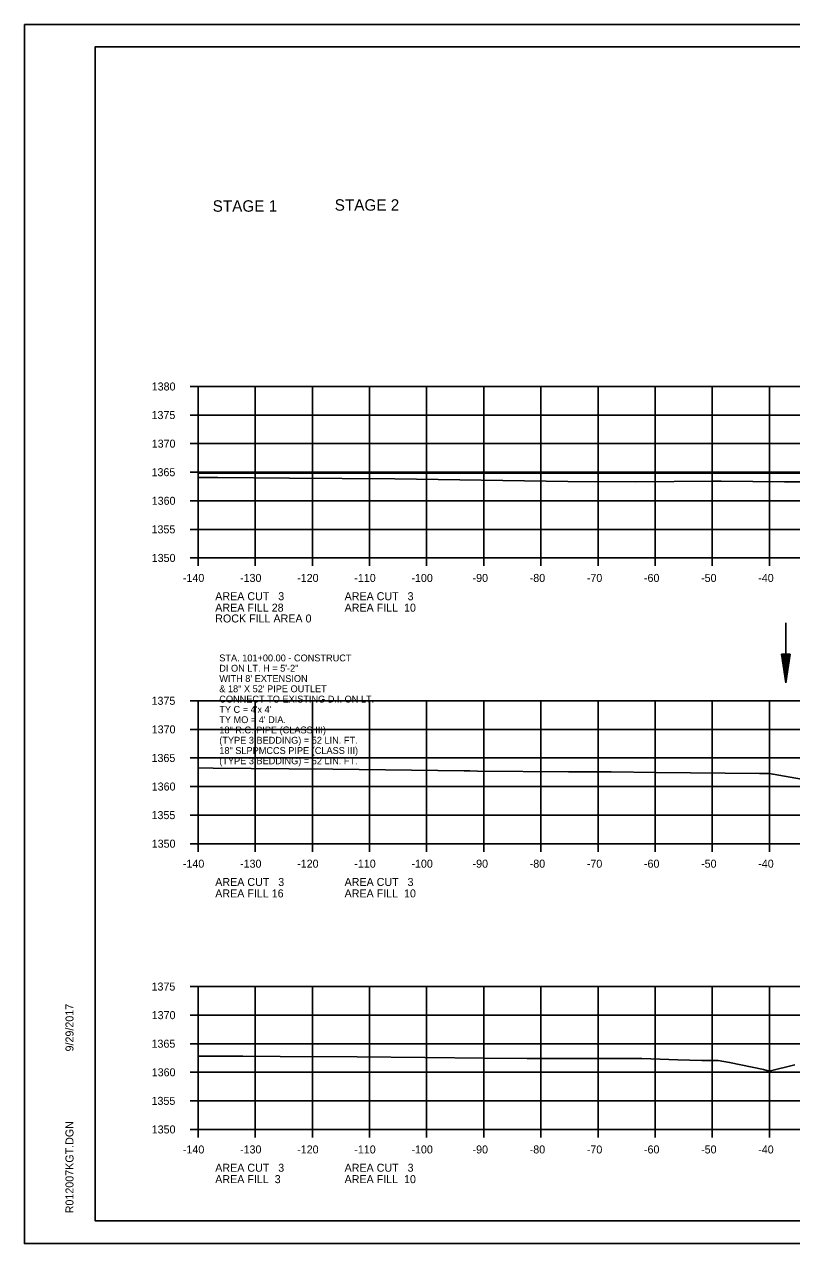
# Model space of a CAD drawing. Extents: x 1374311 to 1383814, y 384102 to 406278.
# Drawn here: x 1382550.5 to 1382684.7, y 384905.9 to 385119.2 of the extents above; entities that cross this region are included whole.
import ezdxf

# ---------------------------------------------------------------- set-up
doc = ezdxf.new("R2010")
doc.units = 0
for name, color, linetype in [('R_Axis', 7, 'Continuous'), ('R_Axis Annot', 7, 'Continuous'), ('R_Border', 7, 'Continuous'), ('R_Draft', 7, 'Continuous'), ('R_Exist Surface', 7, 'Continuous'), ('R_Grid', 7, 'Continuous'), ('R_No Plot', 7, 'Continuous'), ('R_Water', 7, 'Continuous'), ('R_Water Annot', 7, 'Continuous')]:
    doc.layers.add(name, color=color, linetype=linetype)

msp = doc.modelspace()

# ---------------------------------------------------------------- linework, layer by layer
at = {"layer": 'R_Axis'}
for p, q in [((1382579.46, 385055.87), (1382580.86, 385055.87)), ((1382580.86, 385025.87), (1382580.86, 385055.87)), ((1382579.46, 385050.87), (1382580.86, 385050.87)), ((1382579.46, 385045.87), (1382580.86, 385045.87)), ((1382579.46, 385040.87), (1382580.86, 385040.87)), ((1382579.46, 385035.87), (1382580.86, 385035.87)), ((1382579.46, 385030.87), (1382580.86, 385030.87)), ((1382579.46, 385025.87), (1382580.86, 385025.87)), ((1382580.86, 385025.87), (1382860.86, 385025.87)), ((1382580.86, 385024.47), (1382580.86, 385025.87)), ((1382590.86, 385024.47), (1382590.86, 385025.87)), ((1382600.86, 385024.47), (1382600.86, 385025.87)), ((1382610.86, 385024.47), (1382610.86, 385025.87)), ((1382620.86, 385024.47), (1382620.86, 385025.87)), ((1382630.86, 385024.47), (1382630.86, 385025.87)), ((1382640.86, 385024.47), (1382640.86, 385025.87)), ((1382650.86, 385024.47), (1382650.86, 385025.87)), ((1382660.86, 385024.47), (1382660.86, 385025.87)), ((1382670.86, 385024.47), (1382670.86, 385025.87)), ((1382680.86, 385024.47), (1382680.86, 385025.87)), ((1382579.46, 385000.87), (1382580.86, 385000.87)), ((1382580.86, 384975.87), (1382580.86, 385000.87)), ((1382579.46, 384995.87), (1382580.86, 384995.87)), ((1382579.46, 384990.87), (1382580.86, 384990.87)), ((1382579.46, 384985.87), (1382580.86, 384985.87)), ((1382579.46, 384980.87), (1382580.86, 384980.87)), ((1382579.46, 384975.87), (1382580.86, 384975.87)), ((1382580.86, 384975.87), (1382860.86, 384975.87)), ((1382580.86, 384974.47), (1382580.86, 384975.87)), ((1382590.86, 384974.47), (1382590.86, 384975.87)), ((1382600.86, 384974.47), (1382600.86, 384975.87)), ((1382610.86, 384974.47), (1382610.86, 384975.87)), ((1382620.86, 384974.47), (1382620.86, 384975.87)), ((1382630.86, 384974.47), (1382630.86, 384975.87)), ((1382640.86, 384974.47), (1382640.86, 384975.87)), ((1382650.86, 384974.47), (1382650.86, 384975.87)), ((1382660.86, 384974.47), (1382660.86, 384975.87)), ((1382670.86, 384974.47), (1382670.86, 384975.87)), ((1382680.86, 384974.47), (1382680.86, 384975.87)), ((1382579.46, 384950.87), (1382580.86, 384950.87)), ((1382580.86, 384925.87), (1382580.86, 384950.87)), ((1382579.46, 384945.87), (1382580.86, 384945.87)), ((1382579.46, 384940.87), (1382580.86, 384940.87)), ((1382579.46, 384935.87), (1382580.86, 384935.87)), ((1382579.46, 384930.87), (1382580.86, 384930.87)), ((1382579.46, 384925.87), (1382580.86, 384925.87)), ((1382580.86, 384925.87), (1382860.86, 384925.87)), ((1382580.86, 384924.47), (1382580.86, 384925.87)), ((1382590.86, 384924.47), (1382590.86, 384925.87)), ((1382600.86, 384924.47), (1382600.86, 384925.87)), ((1382610.86, 384924.47), (1382610.86, 384925.87)), ((1382620.86, 384924.47), (1382620.86, 384925.87)), ((1382630.86, 384924.47), (1382630.86, 384925.87)), ((1382640.86, 384924.47), (1382640.86, 384925.87)), ((1382650.86, 384924.47), (1382650.86, 384925.87)), ((1382660.86, 384924.47), (1382660.86, 384925.87)), ((1382670.86, 384924.47), (1382670.86, 384925.87)), ((1382680.86, 384924.47), (1382680.86, 384925.87))]:
    msp.add_line(p, q, dxfattribs=at)
at = {"layer": 'R_Border'}
for p, q in [((1382562.86, 385115.33), (1382879.04, 385115.33)), ((1382562.86, 384909.87), (1382562.86, 385115.33)), ((1382562.86, 384909.87), (1382562.86, 384909.87)), ((1382879.04, 384909.87), (1382562.86, 384909.87))]:
    msp.add_line(p, q, dxfattribs=at)
at = {"layer": 'R_Draft'}
for p, q in [((1382682.97, 385009.02), (1382683.72, 385004.02)), ((1382684.47, 385009.02), (1382682.97, 385009.02)), ((1382683.1, 385009.02), (1382683.72, 385004.86)), ((1382683.22, 385009.02), (1382683.72, 385005.72)), ((1382683.35, 385009.02), (1382683.72, 385006.55)), ((1382683.48, 385009.02), (1382683.72, 385007.4)), ((1382683.6, 385009.02), (1382683.72, 385008.23)), ((1382684.47, 385009.02), (1382683.72, 385004.02)), ((1382683.96, 385009.02), (1382683.72, 385007.4)), ((1382684.22, 385009.02), (1382683.72, 385005.72)), ((1382684.35, 385009.02), (1382683.72, 385004.86)), ((1382684.09, 385009.02), (1382683.72, 385006.55)), ((1382683.84, 385009.02), (1382683.72, 385008.23))]:
    msp.add_line(p, q, dxfattribs=at)
at = {"layer": 'R_Exist Surface'}
for points in [[(1382580.86, 385039.97), (1382584.34, 385039.94), (1382596.88, 385039.82), (1382615.31, 385039.7), (1382645.56, 385039.26), (1382657.46, 385039.17), (1382670.91, 385039.29), (1382671.47, 385039.29), (1382672.39, 385039.29), (1382683.52, 385039.19), (1382686.71, 385039.17)], [(1382580.86, 384989.14), (1382583.5, 384989.11), (1382596.8, 384988.95), (1382604.42, 384988.89), (1382627.41, 384988.61), (1382628.06, 384988.6), (1382628.4, 384988.6), (1382629.75, 384988.58), (1382645.67, 384988.47), (1382653.17, 384988.43), (1382661.05, 384988.34), (1382679.13, 384988.14), (1382680.84, 384988.18), (1382681.5, 384988.01), (1382688.46, 384986.8)], [(1382580.86, 384938.72), (1382588.67, 384938.67), (1382595.22, 384938.64), (1382608.72, 384938.59), (1382620.52, 384938.47), (1382631.01, 384938.36), (1382638.47, 384938.3), (1382645.86, 384938.29), (1382652.94, 384938.3), (1382658.55, 384938.29), (1382664.83, 384938.04), (1382669.05, 384937.96), (1382671.86, 384937.92), (1382673.88, 384937.59), (1382679.81, 384936.33), (1382680.79, 384936.08), (1382680.81, 384936.07), (1382685.28, 384937.15)]]:
    msp.add_lwpolyline(points, dxfattribs=at)
at = {"layer": 'R_Grid'}
for p, q in [((1382580.86, 385055.87), (1382860.86, 385055.87)), ((1382580.86, 385025.87), (1382580.86, 385055.87)), ((1382590.86, 385025.87), (1382590.86, 385055.87)), ((1382600.86, 385025.87), (1382600.86, 385055.87)), ((1382610.86, 385025.87), (1382610.86, 385055.87)), ((1382620.86, 385025.87), (1382620.86, 385055.87)), ((1382630.86, 385025.87), (1382630.86, 385055.87)), ((1382640.86, 385025.87), (1382640.86, 385055.87)), ((1382650.86, 385025.87), (1382650.86, 385055.87)), ((1382660.86, 385025.87), (1382660.86, 385055.87)), ((1382670.86, 385025.87), (1382670.86, 385055.87)), ((1382680.86, 385025.87), (1382680.86, 385055.87)), ((1382580.86, 385050.87), (1382860.86, 385050.87)), ((1382580.86, 385045.87), (1382860.86, 385045.87)), ((1382580.86, 385040.87), (1382860.86, 385040.87)), ((1382580.86, 385040.7), (1382860.86, 385040.7)), ((1382580.86, 385035.87), (1382860.86, 385035.87)), ((1382580.86, 385030.87), (1382860.86, 385030.87)), ((1382580.86, 385025.87), (1382860.86, 385025.87)), ((1382580.86, 385000.87), (1382860.86, 385000.87)), ((1382580.86, 384975.87), (1382580.86, 385000.87)), ((1382590.86, 384975.87), (1382590.86, 385000.87)), ((1382600.86, 384975.87), (1382600.86, 385000.87)), ((1382610.86, 384975.87), (1382610.86, 385000.87)), ((1382620.86, 384975.87), (1382620.86, 385000.87)), ((1382630.86, 384975.87), (1382630.86, 385000.87)), ((1382640.86, 384975.87), (1382640.86, 385000.87)), ((1382650.86, 384975.87), (1382650.86, 385000.87)), ((1382660.86, 384975.87), (1382660.86, 385000.87)), ((1382670.86, 384975.87), (1382670.86, 385000.87)), ((1382680.86, 384975.87), (1382680.86, 385000.87)), ((1382580.86, 384995.87), (1382860.86, 384995.87)), ((1382580.86, 384990.87), (1382860.86, 384990.87)), ((1382580.86, 384985.87), (1382860.86, 384985.87)), ((1382580.86, 384980.87), (1382860.86, 384980.87)), ((1382580.86, 384975.87), (1382860.86, 384975.87)), ((1382580.86, 384950.87), (1382860.86, 384950.87)), ((1382580.86, 384925.87), (1382580.86, 384950.87)), ((1382590.86, 384925.87), (1382590.86, 384950.87)), ((1382600.86, 384925.87), (1382600.86, 384950.87)), ((1382610.86, 384925.87), (1382610.86, 384950.87)), ((1382620.86, 384925.87), (1382620.86, 384950.87)), ((1382630.86, 384925.87), (1382630.86, 384950.87)), ((1382640.86, 384925.87), (1382640.86, 384950.87)), ((1382650.86, 384925.87), (1382650.86, 384950.87)), ((1382660.86, 384925.87), (1382660.86, 384950.87)), ((1382670.86, 384925.87), (1382670.86, 384950.87)), ((1382680.86, 384925.87), (1382680.86, 384950.87)), ((1382580.86, 384945.87), (1382860.86, 384945.87)), ((1382580.86, 384940.87), (1382860.86, 384940.87)), ((1382580.86, 384935.87), (1382860.86, 384935.87)), ((1382580.86, 384930.87), (1382860.86, 384930.87)), ((1382580.86, 384925.87), (1382860.86, 384925.87))]:
    msp.add_line(p, q, dxfattribs=at)
at = {"layer": 'R_No Plot'}
for p, q in [((1382550.46, 385119.23), (1382883.79, 385119.23)), ((1382550.46, 384905.9), (1382883.79, 384905.9))]:
    msp.add_line(p, q, dxfattribs=at)
for points in [[(1382550.45, 385119.23), (1382883.79, 385119.23), (1382883.79, 384905.89), (1382550.45, 384905.89)], [(1382796.78, 385115.33), (1382796.78, 385105.45), (1382832.51, 385105.45), (1382832.51, 385102.53), (1382855.71, 385102.53), (1382855.71, 385079.32), (1382879.04, 385079.32), (1382879.04, 384909.87), (1382562.86, 384909.87), (1382562.86, 385115.33)]]:
    msp.add_lwpolyline(points, close=True, dxfattribs=at)
at = {"layer": 'R_Water'}
msp.add_line((1382683.72, 385014.53), (1382683.72, 385004.02), dxfattribs=at)

# ---------------------------------------------------------------- texts
at = {"layer": 'R_Axis Annot'}
for s, p in [('1380', (1382572.74, 385055.17)), ('1375', (1382572.71, 385050.17)), ('1370', (1382572.74, 385045.17)), ('1365', (1382572.71, 385040.17)), ('1360', (1382572.74, 385035.17)), ('1355', (1382572.71, 385030.17)), ('1350', (1382572.74, 385025.17)), ('-140', (1382578.2, 385021.67)), ('-130', (1382588.2, 385021.67)), ('-120', (1382598.2, 385021.67)), ('-110', (1382608.2, 385021.67)), ('-100', (1382618.2, 385021.67)), ('-90', (1382628.9, 385021.67)), ('-80', (1382638.9, 385021.67)), ('-70', (1382648.9, 385021.67)), ('-60', (1382658.9, 385021.67)), ('-50', (1382668.9, 385021.67)), ('-40', (1382678.9, 385021.67)), ('AREA CUT   3', (1382583.86, 385018.47)), ('AREA CUT   3', (1382606.5, 385018.47)), ('AREA FILL 28', (1382583.86, 385016.47)), ('AREA FILL  10', (1382606.5, 385016.47)), ('ROCK FILL AREA 0', (1382583.86, 385014.58)), ('1375', (1382572.71, 385000.17)), ('1370', (1382572.74, 384995.17)), ('1365', (1382572.71, 384990.17)), ('1360', (1382572.74, 384985.17)), ('1355', (1382572.71, 384980.17)), ('1350', (1382572.74, 384975.17)), ('-140', (1382578.2, 384971.67)), ('-130', (1382588.2, 384971.67)), ('-120', (1382598.2, 384971.67)), ('-110', (1382608.2, 384971.67)), ('-100', (1382618.2, 384971.67)), ('-90', (1382628.9, 384971.67)), ('-80', (1382638.9, 384971.67)), ('-70', (1382648.9, 384971.67)), ('-60', (1382658.9, 384971.67)), ('-50', (1382668.9, 384971.67)), ('-40', (1382678.9, 384971.67)), ('AREA CUT   3', (1382583.86, 384968.47)), ('AREA CUT   3', (1382606.5, 384968.47)), ('AREA FILL 16', (1382583.86, 384966.47)), ('AREA FILL  10', (1382606.5, 384966.47)), ('1375', (1382572.71, 384950.17)), ('1370', (1382572.74, 384945.17)), ('1365', (1382572.71, 384940.17)), ('1360', (1382572.74, 384935.17)), ('1355', (1382572.71, 384930.17)), ('1350', (1382572.74, 384925.17)), ('-140', (1382578.2, 384921.67)), ('-130', (1382588.2, 384921.67)), ('-120', (1382598.2, 384921.67)), ('-110', (1382608.2, 384921.67)), ('-100', (1382618.2, 384921.67)), ('-90', (1382628.9, 384921.67)), ('-80', (1382638.9, 384921.67)), ('-70', (1382648.9, 384921.67)), ('-60', (1382658.9, 384921.67)), ('-50', (1382668.9, 384921.67)), ('-40', (1382678.9, 384921.67)), ('AREA CUT   3', (1382583.86, 384918.47)), ('AREA CUT   3', (1382606.5, 384918.47)), ('AREA FILL  3', (1382583.86, 384916.47)), ('AREA FILL  10', (1382606.5, 384916.47))]:
    msp.add_text(s, height=1.4, dxfattribs=at).set_placement(p)
at = {"layer": 'R_Border'}
for s, p in [('9/29/2017', (1382559.05, 384939.52)), ('R012007KGT.DGN', (1382559.05, 384911.2))]:
    msp.add_text(s, height=1.4, rotation=90, dxfattribs=at).set_placement(p)
at = {"layer": 'R_Water'}
for s, p in [('STAGE 1', (1382583.41, 385086.45)), ('STAGE 2', (1382604.77, 385086.63))]:
    msp.add_text(s, height=2, dxfattribs=at).set_placement(p)
at = {"layer": 'R_Water Annot'}
for s, p in [('STA. 101+00.00 - CONSTRUCT', (1382584.57, 385007.77)), ('DI ON LT. H = 5\'-2"', (1382584.57, 385005.97)), ("WITH 8' EXTENSION ", (1382584.57, 385004.17)), ('& 18" X 52\' PIPE OUTLET', (1382584.57, 385002.37)), ("TY C = 4'x 4'", (1382584.57, 384998.77)), ('CONNECT TO EXISTING D.I. ON LT.', (1382584.57, 385000.57)), ("TY MO = 4' DIA.", (1382584.57, 384996.97)), ('18" R.C. PIPE (CLASS III)', (1382584.57, 384995.17)), ('(TYPE 3 BEDDING) = 52 LIN. FT.', (1382584.57, 384993.37)), ('18" SLPPMCCS PIPE (CLASS III)', (1382584.57, 384991.57)), ('(TYPE 3 BEDDING) = 52 LIN. FT.', (1382584.57, 384989.77))]:
    msp.add_text(s, height=1.2, dxfattribs=at).set_placement(p)

doc.saveas('drawing.dxf')
